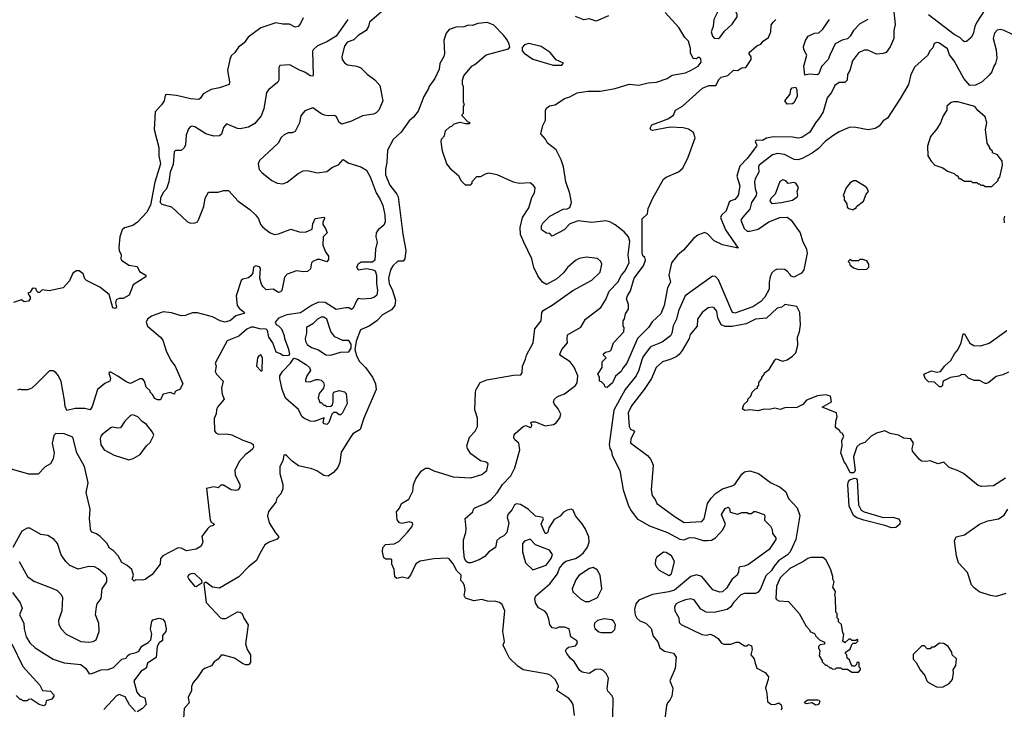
# Model space of a CAD drawing. Extents: x 2239805 to 2396427, y 665731 to 772158.
# Tile 316 of 326: x 2361771 to 2368935, y 736349 to 741364. Entities that reach past the tile are written whole.
import ezdxf

# ---------------------------------------------------------------- set-up
doc = ezdxf.new("R2010")
doc.units = 0

msp = doc.modelspace()

# ---------------------------------------------------------------- linework, layer by layer
at = {"layer": '0CON05XD'}
for points in [[(2368120.8, 741515), (2368141.7, 741328.3), (2368131.2, 741285), (2368132.7, 741227.3), (2368104.4, 741165.6), (2368075.6, 741124.4), (2368055, 741117.5), (2368005, 741114.2), (2367942.7, 741142.7), (2367915, 741142.5), (2367875, 741122), (2367830.8, 741065), (2367811.2, 740995), (2367793.8, 740965), (2367792.5, 740925), (2367775, 740907.5), (2367735, 740906.7), (2367703.3, 740885), (2367678, 740835), (2367646, 740795), (2367617.1, 740695), (2367590.8, 740649.2), (2367561.9, 740615), (2367521.2, 740545), (2367462.1, 740507.9), (2367435, 740501.4), (2367395, 740510), (2367255, 740512.5), (2367205, 740501.4), (2367175, 740485.8), (2367135, 740487.5), (2367125, 740482.5), (2367122, 740475), (2367133.8, 740455), (2367132, 740445), (2367065, 740354.2), (2367012.1, 740297.9), (2367003, 740277), (2366988.6, 740225), (2367010, 740155), (2367000, 740085), (2366975, 740055.8), (2366945, 740046.7), (2366933.8, 740036.2), (2366911.2, 739975), (2366878.3, 739941.7), (2366870, 739925), (2366905.9, 739835.9), (2366998.3, 739701.7), (2366885, 739726.7), (2366825, 739756.7), (2366776.4, 739806.4), (2366755, 739817.5), (2366705, 739797.5), (2366675, 739772.5), (2366601.7, 739688.3), (2366558.3, 739651.7), (2366514.1, 739595.9), (2366494, 739505), (2366505.8, 739455), (2366485.7, 739415), (2366460, 739285), (2366437.1, 739225), (2366373.4, 739166.6), (2366346.2, 739125), (2366266.2, 739045), (2366188.8, 738865), (2366159.3, 738830.7), (2366146.7, 738805), (2366107.5, 738772.5), (2366085, 738723.3), (2366045, 738690), (2366031.7, 738691.7), (2366025, 738710), (2366005, 738730), (2365990, 738735), (2365990, 738765), (2365977.5, 738785), (2366010, 738835), (2366010, 738875), (2366037.5, 738905), (2366020, 738925), (2366020, 738935), (2366033, 738947), (2366065, 738953.3), (2366075, 738962.5), (2366092.5, 739015), (2366167.5, 739095), (2366170, 739125), (2366162.5, 739135), (2366162.5, 739175), (2366172.5, 739187.5), (2366178.8, 739225), (2366201.7, 739258.3), (2366202, 739292), (2366187.5, 739335), (2366193.3, 739355), (2366215, 739392.5), (2366242.9, 739485), (2366310.8, 739575), (2366323.8, 739615), (2366320, 739635), (2366305.8, 739645.8), (2366300.8, 739665), (2366300, 739915), (2366338.3, 739951.7), (2366345, 739990), (2366378, 740065), (2366455, 740203.8), (2366475, 740219.2), (2366565, 740258), (2366596.2, 740285), (2366636.2, 740365), (2366686.7, 740505), (2366673.9, 740543.9), (2366637.7, 740567.7), (2366597.7, 740577.7), (2366505, 740583.3), (2366375, 740557.5), (2366363, 740563), (2366357.5, 740575), (2366371.2, 740598.8), (2366444.3, 740625.7), (2366487.7, 740642.3), (2366529.3, 740670.7), (2366542.5, 740705), (2366595, 740736.2), (2366740, 740865), (2366785, 740886.2), (2366835.9, 740884.1), (2366859.5, 740930.5), (2366874.3, 740945.7), (2366923.2, 740956.8), (2366965, 740997.5), (2366995, 740993.8), (2367025, 741013.8), (2367055, 741016), (2367092.5, 741075), (2367093.8, 741093.8), (2367080, 741115), (2367080, 741125), (2367135.9, 741174.1), (2367164.1, 741185.9), (2367181.7, 741208.3), (2367220, 741235), (2367236.7, 741275), (2367240, 741325), (2367252.5, 741345), (2367272.5, 741365)], [(2364420, 741435), (2364317.5, 741345), (2364310, 741315), (2364292.5, 741285), (2364235, 741248.8), (2364202.1, 741217.9), (2364155, 741200), (2364135, 741172.5), (2364115.6, 741095), (2364117.5, 741075), (2364135, 741050), (2364155.9, 741035.9), (2364225, 741025.8), (2364254.1, 741014.1), (2364298.3, 740968.3), (2364355, 740926.7), (2364392.5, 740885), (2364413.8, 740775), (2364383.6, 740706.4), (2364365, 740686.7), (2364345, 740676.7), (2364265, 740664), (2364185, 740626.2), (2364115, 740603.3), (2364095, 740616.2), (2364077, 740657), (2364062.9, 740667.1), (2364015, 740664.5), (2363989.8, 740669.8), (2363962, 740682), (2363905, 740722), (2363845, 740700), (2363817.5, 740665), (2363807, 740613), (2363775, 740550), (2363755, 740540), (2363725, 740540), (2363695, 740527.5), (2363673.9, 740506.1), (2363652.5, 740465), (2363515, 740340), (2363507.5, 740315), (2363512.5, 740275), (2363535, 740250), (2363606.7, 740195), (2363645.6, 740175.6), (2363685, 740170.6), (2363718.2, 740181.8), (2363796.7, 740245), (2363835, 740263.8), (2363865, 740266.2), (2363935, 740249.2), (2364005, 740260.6), (2364047.6, 740292.4), (2364091.7, 740308.3), (2364125, 740346.7), (2364165, 740320), (2364252.5, 740295), (2364295, 740268.8), (2364321.7, 740221.7), (2364364.2, 740105), (2364395, 740056.7), (2364412.7, 740012.7), (2364427.5, 739945), (2364430, 739895), (2364420.5, 739869.5), (2364378.8, 739835), (2364365.9, 739814.1), (2364362.5, 739785), (2364372, 739745), (2364359.4, 739695), (2364354.3, 739615.7), (2364338.3, 739601.7), (2364255, 739600), (2364233.3, 739585), (2364222.2, 739565), (2364235, 739546), (2364295, 739553.8), (2364344.3, 739544.3), (2364356.7, 739536.7), (2364368.2, 739505), (2364367.8, 739445), (2364375.9, 739394.1), (2364369.5, 739360.5), (2364353.3, 739346.7), (2364325, 739337.6), (2364265, 739330.8), (2364233.8, 739336.2), (2364223.3, 739325), (2364196.7, 739265), (2364185, 739257.5), (2364165, 739267.5), (2364145, 739267.5), (2364075, 739256.2), (2363995, 739307.8), (2363945, 739310), (2363895, 739285.7), (2363815, 739232.2), (2363715, 739218.5), (2363655, 739192.5), (2363631.2, 739165), (2363637, 739147), (2363655, 739136.7), (2363675, 739116.2), (2363695, 739066.7), (2363697.1, 739045), (2363725.5, 738975), (2363733.3, 738935), (2363727, 738923), (2363688.3, 738918.3), (2363670, 738935), (2363637, 738947), (2363614.3, 739015), (2363584.3, 739055), (2363573.8, 739103.8), (2363565, 739113.3), (2363515, 739115.4), (2363475, 739128.2), (2363455, 739128.2), (2363425, 739114.4), (2363365, 739061.8), (2363280.5, 739029.5), (2363192.5, 738865), (2363200, 738845), (2363192.5, 738805), (2363202.5, 738785), (2363252.5, 738735), (2363239.2, 738685), (2363245, 738640), (2363260, 738605), (2363210, 738545), (2363203, 738527), (2363201.7, 738498.3), (2363187, 738463), (2363188, 738375), (2363198.8, 738358.8), (2363215, 738348.8), (2363275, 738351.2), (2363315, 738343.8), (2363395, 738306.2), (2363457.5, 738285), (2363470, 738275), (2363473.3, 738255), (2363465, 738240), (2363435, 738216.2), (2363417.5, 738205), (2363369.3, 738150.7), (2363337.5, 738085), (2363340, 738055), (2363372.5, 737985), (2363372.5, 737965), (2363360, 737945), (2363345, 737940), (2363310, 737945), (2363255, 737980), (2363235, 737980), (2363215, 737960), (2363185, 737967.5), (2363130, 737955), (2363157.5, 737725), (2363167, 737707), (2363187.5, 737695), (2363180, 737685), (2363155, 737677.5), (2363138.3, 737661.7), (2363097.5, 737605), (2363103.3, 737565), (2363092.5, 737535), (2363056.4, 737513.6), (2362985, 737502), (2362945, 737521.2), (2362925, 737523.8), (2362812.5, 737465), (2362796.7, 737445), (2362793.3, 737405), (2362735, 737330), (2362685, 737292.5), (2362665, 737287.5), (2362615, 737290), (2362605, 737280), (2362590, 737295), (2362600, 737325), (2362587.5, 737365), (2362552.5, 737395), (2362515, 737416.7), (2362486.7, 737465), (2362455, 737502.5), (2362425, 737520), (2362406.4, 737556.4), (2362356.4, 737606.4), (2362330, 737625), (2362295, 737637.5), (2362286.7, 737655), (2362283.1, 737693.1), (2362279.2, 737735), (2362284.3, 737805), (2362254, 737925), (2362270, 737995), (2362242.9, 738115), (2362187.1, 738215), (2362157.4, 738327.4), (2362095, 738352.2), (2362035, 738355.8), (2362020.5, 738339.5), (2362006.7, 738285), (2362022.5, 738215), (2362015, 738170), (2361996.4, 738133.6), (2361957, 738113), (2361905, 738060), (2361838.3, 738058.3), (2361695, 738100)], [(2366855, 741227.5), (2366865, 741233.3), (2366900, 741280), (2366955, 741332.5), (2366992.5, 741385), (2366992.5, 741405), (2366970, 741445), (2366970, 741455), (2366915, 741490), (2366905, 741490), (2366888.3, 741471.7), (2366875, 741470), (2366850, 741435), (2366847, 741413), (2366822.5, 741365), (2366817.5, 741315), (2366803.6, 741276.4), (2366813, 741243), (2366825, 741230), (2366855, 741227.5)], [(2368794.4, 741435), (2368734.3, 741345), (2368720.6, 741315), (2368709.3, 741260.7), (2368695, 741233.3), (2368660, 741205), (2368645, 741203.3), (2368635, 741210), (2368612.5, 741235), (2368570, 741255), (2368385, 741398.1)], [(2363833.6, 741376.4), (2363814.2, 741335), (2363796.5, 741313.5), (2363775, 741308.6), (2363735, 741332), (2363685, 741332), (2363635, 741341.2), (2363525, 741305.8), (2363433.2, 741236.8), (2363404.2, 741195.8), (2363363.3, 741165), (2363336.7, 741125), (2363309.3, 741100.7), (2363300, 741075), (2363284, 740995), (2363297, 740913), (2363295, 740893.3), (2363225, 740867.5), (2363165, 740856.7), (2363106.7, 740825), (2363087.9, 740792.1), (2363075, 740784), (2363015, 740788), (2362912.1, 740812.1), (2362840.5, 740819.5), (2362828.6, 740811.4), (2362823.3, 740775), (2362803.3, 740745), (2362757, 740693), (2362749.4, 740565), (2362784.6, 740435), (2362782.7, 740375), (2362795.4, 740315), (2362755, 740183.3), (2362722.1, 740015), (2362697.5, 739965), (2362629.2, 739890.8), (2362595, 739867.3), (2362535, 739850), (2362516.7, 739835), (2362500, 739785), (2362491.7, 739708.3), (2362494.3, 739684.3), (2362510, 739655), (2362507.5, 739625), (2362512.5, 739615), (2362565, 739580), (2362625, 739570), (2362643.6, 739533.6), (2362690, 739505), (2362690, 739495), (2362596.7, 739435), (2362568.3, 739361.7), (2362525, 739336.2), (2362493.9, 739336.1), (2362474.1, 739325.9), (2362467.5, 739305), (2362476.4, 739276.4), (2362465, 739263.3), (2362449.5, 739269.5), (2362422.5, 739365), (2362355, 739420), (2362257, 739467), (2362245, 739480), (2362232.5, 739515), (2362205, 739536.7), (2362185, 739536.7), (2362158.3, 739521.7), (2362132.5, 739465), (2362087, 739413), (2361985, 739392.5), (2361935, 739400), (2361915, 739380), (2361905, 739380), (2361895, 739390), (2361888.3, 739408.3), (2361865, 739412.5), (2361848.3, 739381.7), (2361830, 739375), (2361847.5, 739345), (2361847, 739333), (2361835, 739317.5), (2361805, 739312.5), (2361785, 739327.5), (2361725, 739307.5)], [(2364160, 741365), (2364075, 741244), (2364005, 741202.9), (2363937.4, 741172.6), (2363906, 741145), (2363902, 741135), (2363907, 740963), (2363905, 740952.5), (2363885, 740956.7), (2363845, 740983.3), (2363806.4, 740996.4), (2363736.4, 741036.4), (2363665, 741030), (2363657.5, 741015), (2363656.4, 740923.6), (2363649.3, 740910.7), (2363584, 740856), (2363566.4, 740833.6), (2363547.1, 740715), (2363528, 740665), (2363481.7, 740608.3), (2363435, 740583.3), (2363375, 740570), (2363355, 740572.5), (2363275, 740607.5), (2363255, 740580), (2363239.3, 740530.7), (2363225, 740520), (2363185, 740516.7), (2363125, 740534), (2363045, 740583.8), (2363025, 740588.8), (2363012.5, 740585), (2362999.3, 740570.7), (2362983.3, 740525), (2362976.7, 740455), (2362968.3, 740431.7), (2362945, 740413.3), (2362905, 740412.5), (2362896.4, 740403.6), (2362888.3, 740311.7), (2362867.1, 740255), (2362855.6, 740185), (2362839.2, 740135), (2362815, 740106), (2362795.9, 740065), (2362792.7, 740035)], [(2366089.5, 736429.5), (2366080.5, 736450.5), (2366051.7, 736481.7), (2366045, 736500), (2366055.7, 736575), (2366039.3, 736609.3), (2366015, 736632.5), (2365995, 736640.8), (2365961.4, 736638.6), (2365915, 736608.8), (2365865, 736620), (2365844.3, 736634.3), (2365806.1, 736696.1), (2365778.3, 736718.3), (2365751.2, 736755), (2365743.3, 736775), (2365750.5, 736789.5), (2365765, 736800), (2365815, 736810), (2365829.3, 736830.7), (2365825, 736847.5), (2365782.5, 736875), (2365770, 736935), (2365735, 736947.5), (2365695, 736946.7), (2365675, 736937.5), (2365645, 736942.5), (2365627.5, 736965), (2365622.5, 737005), (2365606.2, 737046.2), (2365593, 737063), (2365547, 737087), (2365523.6, 737123.6), (2365520, 737155), (2365527.5, 737175), (2365629.3, 737260.7), (2365685, 737333.3), (2365700, 737375), (2365730, 737415), (2365745, 737427.1), (2365814.6, 737445.4), (2365840.2, 737459.8), (2365870.6, 737485), (2365902.4, 737527.6), (2365914.6, 737565), (2365912.2, 737602.2), (2365886.7, 737665), (2365865, 737698), (2365815.8, 737755), (2365797.7, 737797.7), (2365785, 737803.8), (2365755, 737798), (2365727.3, 737782.7), (2365705, 737753.3), (2365660.5, 737729.5), (2365621.7, 737668.3), (2365613.6, 737636.4), (2365605, 737627.5), (2365595, 737627.5), (2365566, 737695), (2365582.5, 737735), (2365577.5, 737745), (2365525, 737754.3), (2365472, 737805), (2365415, 737838.8), (2365386.7, 737843.3), (2365372.5, 737835), (2365355, 737802.5), (2365323.8, 737765), (2365318.8, 737745), (2365329.4, 737705), (2365315.8, 737635), (2365295, 737611.2), (2365263.9, 737596.1), (2365243.9, 737576.1), (2365233.3, 737525), (2365185.6, 737494.4), (2365155, 737460), (2365115, 737436.2), (2365055, 737414.3), (2365035, 737414.2), (2365018.8, 737425), (2365008, 737445), (2365000, 737515), (2365001.3, 737581.3), (2365017.5, 737635), (2365020, 737665), (2365013, 737737), (2365067.5, 737785), (2365072.5, 737805), (2365082.5, 737815), (2365158.8, 737845), (2365198.7, 737871.3), (2365245.9, 737924.1), (2365285, 737982.9), (2365343.9, 738046.1), (2365373.5, 738105), (2365410, 738235), (2365403.3, 738285), (2365375, 738307.5), (2365366.7, 738325), (2365368.8, 738345), (2365376.2, 738355), (2365435, 738406.7), (2365455, 738412.5), (2365485, 738397.5), (2365495, 738402.5), (2365497.5, 738415), (2365490, 738435), (2365500.7, 738439.3), (2365525, 738438.8), (2365595, 738410), (2365655, 738420.8), (2365675, 738432), (2365701.3, 738468.7), (2365707.8, 738495), (2365689.4, 738535), (2365659.8, 738569.8), (2365655.6, 738585), (2365661.9, 738605), (2365685, 738623.1), (2365736.3, 738643.7), (2365815, 738704.2), (2365827.4, 738722.6), (2365832.2, 738775), (2365806.6, 738836.6), (2365776.2, 738875), (2365709.2, 738919.2), (2365701.7, 738931.7), (2365716, 738965), (2365756.2, 739015), (2365753.8, 739043.8), (2365757, 739073), (2365855, 739128), (2365888.8, 739185), (2365999.3, 739270.7), (2366035, 739329.2), (2366060.2, 739389.8), (2366122.7, 739455), (2366150.7, 739505), (2366175.2, 739534.8), (2366205.3, 739595), (2366198, 739655), (2366211.3, 739751.3), (2366200.8, 739785), (2366170.3, 739820.3), (2366105, 739871.2), (2366065, 739893.3), (2366035, 739900), (2365935, 739888.8), (2365835, 739901.2), (2365775, 739878.8), (2365732.5, 739835), (2365645, 739790), (2365628.3, 739808.3), (2365605, 739812.5), (2365575, 739830), (2365568.3, 739838.3), (2365567.5, 739865), (2365577.5, 739885), (2365627.5, 739935), (2365725, 739986.7), (2365755, 739987.5), (2365773, 739997), (2365786.2, 740035), (2365775, 740100), (2365744.2, 740185), (2365727.5, 740295), (2365710.8, 740345), (2365675, 740416.7), (2365612.5, 740465), (2365597.5, 740495), (2365563.3, 740535), (2365577.5, 740595), (2365596.4, 740633.6), (2365597.5, 740705), (2365607, 740723), (2365625, 740736.7), (2365667.5, 740745), (2365735, 740791.2), (2365775, 740804), (2365827.3, 740832.7), (2365905, 740843.8), (2365995.9, 740844.1), (2366105, 740864), (2366205, 740894.2), (2366275, 740887.1), (2366345, 740904.4), (2366405, 740908.6), (2366483.3, 740935), (2366518.7, 740961.3), (2366615, 740976.2), (2366657.5, 740997.5), (2366707.5, 741025), (2366730, 741055), (2366728.3, 741078.3), (2366715, 741090), (2366705, 741090), (2366695, 741080), (2366671.7, 741081.7), (2366653, 741123), (2366652.5, 741155), (2366637, 741207), (2366610, 741235), (2366566.4, 741306.4), (2366467.5, 741415)], [(2366055, 741392.5), (2365965, 741352.5), (2365915, 741370), (2365875, 741362.5), (2365815, 741387.5)], [(2367942.5, 741365), (2367885, 741334), (2367838, 741285), (2367814, 741245), (2367795, 741225.8), (2367755.7, 741214.3), (2367705, 741187.5), (2367666, 741105), (2367655, 741073.3), (2367605.9, 741024.1), (2367585, 740970), (2367575, 740964), (2367515, 740968), (2367485, 740960), (2367476, 741025), (2367498.8, 741105), (2367477.7, 741147.7), (2367475, 741170), (2367488.3, 741211.7), (2367507.5, 741245), (2367555, 741266.7), (2367585, 741268.8), (2367615.4, 741294.6), (2367664.5, 741365.5)], [(2365808.6, 736305), (2365797.5, 736385), (2365785, 736408.8), (2365766.8, 736426.8), (2365680, 736485), (2365692, 736515), (2365690, 736525), (2365667.1, 736565), (2365635.5, 736595.5), (2365614.3, 736604.3), (2365435, 736636.2), (2365395, 736663.3), (2365335, 736720), (2365307.5, 736775), (2365290, 736815), (2365297.9, 736842.1), (2365286.1, 736915), (2365300, 737065), (2365281.9, 737111.9), (2365263.3, 737125), (2365235, 737133.3), (2365175.5, 737135.5), (2365135, 737146.9), (2365075, 737136.7), (2365016.2, 737156.2), (2365006, 737176), (2365011.8, 737215), (2365006.9, 737246.9), (2364997.9, 737267.9), (2364980, 737285), (2364983.8, 737325), (2364951.4, 737355), (2364925, 737406.2), (2364895, 737442.5), (2364885, 737447.5), (2364785, 737443.3), (2364684.2, 737425.8), (2364654.2, 737405.8), (2364616, 737325), (2364595, 737300), (2364555, 737310), (2364515, 737300), (2364501.7, 737311.7), (2364496.7, 737365), (2364480, 737405), (2364480, 737435), (2364475, 737440), (2364435, 737440), (2364421.7, 737451.7), (2364410, 737495), (2364412.5, 737525), (2364432.3, 737547.7), (2364495, 737553.3), (2364530.5, 737569.5), (2364593.4, 737636.6), (2364623.8, 737675), (2364632.5, 737695), (2364630, 737705), (2364605, 737712.5), (2364555, 737701.2), (2364534.2, 737704.2), (2364517.7, 737727.7), (2364514, 737785), (2364535, 737812.5), (2364548.8, 737845), (2364603.1, 737876.9), (2364631.2, 737935), (2364637, 737983), (2364652.5, 738025), (2364695, 738082.5), (2364725, 738103.3), (2364745, 738103.3), (2364785, 738083.3), (2364925, 738038.8), (2365055, 738032), (2365135, 738056), (2365171.2, 738085), (2365178.8, 738135), (2365165.5, 738145.5), (2365125, 738156.9), (2365055, 738205.8), (2365030.6, 738245), (2365025.7, 738265), (2365045, 738327.5), (2365085, 738372.5), (2365101.2, 738405), (2365103.3, 738465), (2365083.6, 738526.4), (2365086.7, 738655), (2365092.5, 738675), (2365122.5, 738725), (2365170, 738745), (2365365, 738780), (2365418.3, 738781.7), (2365427.5, 738795), (2365430, 738845), (2365451.2, 738895), (2365459.2, 738925), (2365507.5, 739015), (2365519.2, 739115), (2365565.8, 739175), (2365571.1, 739235), (2365579.8, 739250.2), (2365645, 739287.5), (2365795.9, 739394.1), (2365935, 739470), (2365995, 739527.5), (2366006.7, 739585), (2366000, 739605), (2365975, 739627.5), (2365895, 739637.5), (2365842.7, 739627.3), (2365815, 739613.8), (2365757.9, 739562.1), (2365727.6, 739522.4), (2365680.6, 739479.4), (2365605, 739439.4), (2365575.7, 739455), (2365540.5, 739500.5), (2365512.6, 739562.6), (2365497.3, 739625), (2365438.5, 739745), (2365415, 739802.5), (2365412.7, 739852.7), (2365429.4, 739925), (2365475.7, 739995), (2365498.3, 740071.7), (2365516.7, 740105), (2365521.7, 740141.7), (2365509.3, 740159.3), (2365485, 740177.5), (2365406.4, 740173.6), (2365365, 740181.2), (2365245, 740236.7), (2365185, 740246.7), (2365158.3, 740241.7), (2365125, 740220), (2365095, 740220), (2365060, 740185), (2365060, 740175), (2365048.3, 740161.7), (2365015, 740160), (2364985, 740190), (2364966.4, 740226.4), (2364915, 740270), (2364880, 740315), (2364848.3, 740408.3), (2364837.5, 740475), (2364840, 740495), (2364861.7, 740518.3), (2364870, 740555), (2364900, 740585), (2364915, 740590), (2364933, 740607), (2364975, 740617.5), (2365015, 740610), (2365045, 740610), (2365050, 740615), (2365031.7, 740621.7), (2364990, 740665), (2364990, 740675), (2365000, 740685), (2365000, 740735), (2365007.5, 740745), (2365000, 740765), (2365000, 740875), (2364992.5, 740895), (2364992.5, 740925), (2365002.5, 740955), (2365060, 741025), (2365083, 741037), (2365165, 741107.5), (2365328.3, 741151.7), (2365337.5, 741165), (2365332.5, 741185), (2365317, 741217), (2365290.7, 741250.7), (2365220, 741325), (2365175, 741343.3), (2365103.6, 741336.4), (2365065, 741322.5), (2365037, 741323), (2365003, 741313), (2364945, 741310), (2364895, 741292.5), (2364873.9, 741266.1), (2364857.5, 741215), (2364863, 741117), (2364857.5, 741095), (2364827.5, 741045), (2364822.5, 741005), (2364792.5, 740935), (2364747.5, 740875), (2364746.7, 740863.3), (2364712.5, 740805), (2364670.7, 740699.3), (2364635.9, 740654.1), (2364605, 740627.5), (2364546.7, 740545), (2364487.7, 740492.3), (2364447.1, 740415), (2364443.3, 740325), (2364432.4, 740277.6), (2364433.5, 740235), (2364465, 740160), (2364516.1, 740096.1), (2364525.4, 740075.4), (2364559.2, 739805), (2364581.2, 739685), (2364572.5, 739625), (2364561.7, 739608.3), (2364523, 739607), (2364486.1, 739573.9), (2364468.8, 739545), (2364455.8, 739485), (2364459.2, 739445), (2364483.7, 739393.7), (2364505.6, 739325), (2364500.8, 739285), (2364476.2, 739255), (2364412.1, 739217.9), (2364369.2, 739175), (2364315, 739134.3), (2364250.3, 739109.7), (2364218.5, 739025), (2364210, 738965), (2364221.8, 738921.8), (2364241.9, 738881.9), (2364286.7, 738835), (2364339.4, 738765), (2364360, 738715), (2364365.8, 738675), (2364274.5, 738465.5), (2364247.5, 738385), (2364195, 738351.2), (2364177, 738323), (2364111.4, 738218.6), (2364100, 738145), (2364085, 738106.7), (2364055, 738070), (2364015, 738044.4), (2363985, 738048.1), (2363933.4, 738083.4), (2363898, 738098), (2363799.8, 738119.8), (2363753, 738153), (2363715, 738193.3), (2363705, 738200), (2363693.9, 738196.1), (2363686.2, 738155), (2363663.6, 738115), (2363663.5, 738065), (2363686.7, 737985), (2363687, 737953), (2363672, 737915), (2363643.1, 737885), (2363635.7, 737855), (2363581.9, 737788.1), (2363573.3, 737755), (2363586.7, 737705), (2363631.5, 737631.5), (2363657.3, 737602.7), (2363645, 737586.7), (2363586.1, 737563.9), (2363555.8, 737544.2), (2363517.6, 737482.4), (2363495, 737430), (2363436.2, 737385), (2363365, 737311.2), (2363225, 737231.2), (2363175, 737236.7), (2363125, 737272.5), (2363110, 737265), (2363127.5, 737125), (2363232.5, 737015), (2363245, 737008.8), (2363270.5, 737009.5), (2363355, 737057.5), (2363375, 737056), (2363391.2, 737045), (2363402.3, 737012.3), (2363433.6, 736963.6), (2363413.9, 736826.1), (2363426.7, 736785), (2363450, 736745), (2363451.7, 736688.3), (2363437, 736673), (2363415, 736673.3), (2363391.7, 736681.7), (2363335, 736720), (2363255, 736742.5), (2363238.3, 736741.7), (2363216.4, 736713.6), (2363186.1, 736693.9), (2363165.8, 736664.2), (2363115, 736646.7), (2363098.3, 736631.7), (2363065, 736580), (2363032.5, 736545), (2363022.5, 736515), (2363022.5, 736485), (2362997.5, 736435), (2363003.3, 736395), (2362968.8, 736355), (2362957.3, 736207.3)], [(2369055, 741227.2), (2368934.1, 741285.9), (2368905, 741292), (2368882.3, 741287.7), (2368863, 741267), (2368853.3, 741226.7), (2368875.7, 741145.7), (2368880, 741085), (2368871.9, 741045), (2368858.1, 741025), (2368845.5, 740985), (2368825, 740959.4), (2368775, 740912.5), (2368725, 740887.8), (2368685, 740886), (2368640.8, 740935), (2368570, 741065), (2368537.6, 741107.6), (2368522.1, 741152.1), (2368460, 741195), (2368445, 741197.5), (2368425, 741190), (2368415, 741160), (2368395, 741140), (2368376.4, 741103.6), (2368285, 741020), (2368254.3, 740965), (2368237.9, 740892.1), (2368174.2, 740785.8), (2368085, 740647.5), (2368055, 740627.5), (2368025, 740590), (2367995, 740573.8), (2367945, 740562.9), (2367855, 740580), (2367815, 740582.5), (2367795, 740575.8), (2367735, 740549.2), (2367695.9, 740524.1), (2367635, 740480), (2367582.7, 740427.3), (2367537.3, 740392.7), (2367465.7, 740354.3), (2367435, 740344.2), (2367407.3, 740347.3), (2367335, 740384.2), (2367285, 740391.9), (2367249.5, 740380.5), (2367152.5, 740305), (2367146, 740295), (2367150, 740255), (2367122.4, 740207.6), (2367118.1, 740185), (2367122, 740135), (2367133.5, 740105), (2367129.5, 740085), (2367095.6, 740035), (2367083.1, 739985), (2367030, 739925), (2367019.4, 739905), (2367041.4, 739845), (2367065, 739826.9), (2367085, 739825.6), (2367145, 739840), (2367222, 739895), (2367302.5, 739925), (2367355, 739927.5), (2367385, 739906), (2367449.4, 739815), (2367466.1, 739756.1), (2367496.2, 739695), (2367500, 739665), (2367476, 739544), (2367459.5, 739520.5), (2367405, 739491.2), (2367385, 739498), (2367373.9, 739513.9), (2367356.2, 739536.2), (2367335, 739547.1), (2367285, 739549.2), (2367265, 739542.5), (2367245, 739522), (2367231.9, 739495), (2367224.4, 739455.6), (2367224.2, 739405), (2367193.8, 739345), (2367163.8, 739315), (2367105, 739276.9), (2366975, 739230), (2366960, 739235), (2366952.5, 739245), (2366855, 739471.2), (2366835, 739496.2), (2366811.7, 739498.3), (2366612.9, 739355), (2366565, 739246.7), (2366550.6, 739185), (2366525, 739138.8), (2366515.6, 739085), (2366505.7, 739065), (2366445, 739018.5), (2366360, 738985), (2366307.8, 738915), (2366298.8, 738891.2), (2366275.6, 738815), (2366255.8, 738774.2), (2366176.4, 738673.6), (2366093.1, 738525), (2366061.4, 738275), (2366066, 738246), (2366077.3, 738227.3), (2366082.7, 738195), (2366138.6, 738085), (2366162.5, 737945), (2366197.5, 737835), (2366215, 737800), (2366263.8, 737735), (2366355, 737682.9), (2366485, 737634.3), (2366575, 737587.5), (2366605, 737581.9), (2366645, 737598.9), (2366682.5, 737595), (2366745, 737577.5), (2366775, 737575.8), (2366805, 737580), (2366835, 737596), (2366886.2, 737655), (2366907.5, 737695), (2366877.5, 737765), (2366905, 737810), (2366925, 737820), (2366935, 737810), (2366941.7, 737781.7), (2366993, 737767), (2367025, 737780), (2367065, 737780), (2367073, 737773), (2367095, 737772.5), (2367113, 737787), (2367125, 737787.5), (2367187.5, 737765), (2367192.5, 737755), (2367190, 737725), (2367235, 737680), (2367247, 737657), (2367248.3, 737628.3), (2367272.5, 737595), (2367272.5, 737585), (2367225, 737511.2), (2367075, 737403.3), (2367045, 737390), (2367010, 737385), (2367003, 737377), (2367001.7, 737348.3), (2366992.5, 737325), (2366954.3, 737295.7), (2366915, 737228.8), (2366885, 737204.2), (2366865, 737202), (2366815, 737216.7), (2366734.2, 737314.2), (2366695, 737325.8), (2366654.3, 737315.7), (2366535, 737215.8), (2366494.2, 737204.2), (2366375, 737184.5), (2366277.1, 737142.9), (2366253.3, 737115), (2366244, 737076), (2366249.2, 737035), (2366262.5, 737012.5), (2366282.7, 736992.7), (2366326, 736975), (2366365.7, 736935.7), (2366380.9, 736880.9), (2366415, 736838.8), (2366430, 736795), (2366462.4, 736772.4), (2366528.3, 736758.3), (2366547.5, 736727.5), (2366540, 736645), (2366502.5, 736555), (2366523, 736503), (2366516.4, 736443.6), (2366502.5, 736415), (2366483.8, 736396.2), (2366476.7, 736375), (2366465, 736280)], [(2365715, 741032.5), (2365728.3, 741048.3), (2365675, 741072.5), (2365631.2, 741125), (2365565, 741168), (2365475, 741190), (2365445, 741180), (2365428.3, 741161.7), (2365428.3, 741138.3), (2365440.7, 741120.7), (2365505, 741076.7), (2365653.6, 741033.6), (2365715, 741032.5)], [(2367355, 740750), (2367337.5, 740775), (2367378.3, 740821.7), (2367382.5, 740855), (2367390.7, 740869.3), (2367415, 740872.5), (2367426.4, 740856.4), (2367427.5, 740805), (2367405, 740760), (2367395, 740752.5), (2367355, 740750)], [(2368845, 740150), (2368890, 740195), (2368890, 740205), (2368901.7, 740218.3), (2368922.5, 740305), (2368920, 740335), (2368885, 740380), (2368850, 740395), (2368848.3, 740408.3), (2368830, 740425), (2368830, 740435), (2368810, 740465), (2368797.5, 740565), (2368807.5, 740615), (2368797, 740657), (2368743.6, 740703.6), (2368721.7, 740731.7), (2368596.4, 740766.4), (2368565, 740767.5), (2368549.3, 740760.7), (2368517.5, 740735), (2368517.5, 740705), (2368490, 740665), (2368470, 740615), (2368445, 740570), (2368397.5, 740515), (2368376.7, 740445), (2368380, 740375), (2368403.9, 740333.9), (2368430, 740305), (2368487, 740287), (2368523, 740263), (2368570, 740245), (2368585, 740230), (2368595, 740230), (2368605, 740210), (2368615, 740210), (2368645, 740190), (2368695, 740190), (2368705, 740180), (2368735, 740180), (2368745, 740170), (2368755, 740170), (2368765, 740160), (2368785, 740160), (2368795, 740150), (2368845, 740150)], [(2367245, 740026.2), (2367315, 740033.3), (2367395, 740052), (2367427.5, 740075), (2367432.5, 740085), (2367427.5, 740115), (2367437, 740143), (2367417.5, 740175), (2367405, 740180), (2367363, 740173), (2367345, 740192.5), (2367325, 740200), (2367301.7, 740188.3), (2367267.5, 740095), (2367237.1, 740062.9), (2367230, 740045), (2367245, 740026.2)], [(2367835, 739980), (2367845, 739990), (2367855, 739990), (2367860, 740005), (2367910, 740045), (2367930, 740095), (2367947.5, 740115), (2367935, 740140), (2367916.4, 740156.4), (2367855, 740192.5), (2367838.3, 740191.7), (2367813.6, 740176.4), (2367785, 740140), (2367762.5, 740085), (2367770, 740075), (2367770, 740055), (2367790, 740025), (2367791.7, 740001.7), (2367805, 739990), (2367835, 739980)], [(2362792.7, 740035), (2362805, 740021.8), (2362875, 740002), (2362992.9, 739892.9), (2363015, 739885.3), (2363045, 739886), (2363064.4, 739895), (2363072.5, 739907.5), (2363112, 740005), (2363120, 740065), (2363145, 740110), (2363215, 740110), (2363255, 740122.5), (2363291.7, 740121.7), (2363360, 740045), (2363445, 739983.3), (2363486.7, 739945), (2363510, 739915), (2363523.8, 739875), (2363540, 739855), (2363593.4, 739813.4), (2363625, 739801.4), (2363655, 739805.6), (2363745, 739840), (2363805, 739821.2), (2363851.7, 739818.3), (2363900, 739840), (2363905, 739880), (2363921.7, 739918.3), (2363987.5, 739927.5), (2363990, 739915), (2363977.5, 739895), (2363977.5, 739875), (2363997.5, 739845), (2364007.5, 739815), (2363980, 739785), (2363977.5, 739725), (2363996.7, 739675), (2364018, 739645), (2364019.3, 739620.7), (2364005, 739602.5), (2363955, 739620), (2363935, 739618.8), (2363903.9, 739606.1), (2363893.3, 739595), (2363888.3, 739551.7), (2363865, 739533.3), (2363835, 739530), (2363785, 739537.5), (2363716.4, 739513.6), (2363698.3, 739491.7), (2363677.5, 739395), (2363670, 739385), (2363655, 739380), (2363615, 739403.3), (2363565, 739400), (2363542.3, 739422.3), (2363530.5, 739440.5), (2363517.5, 739485), (2363522.5, 739555), (2363515, 739567.5), (2363490, 739575), (2363473.3, 739565), (2363467, 739523), (2363456.4, 739503.6), (2363435, 739487.5), (2363395, 739477.5), (2363383.9, 739466.1), (2363346.9, 739355), (2363353.8, 739285), (2363368.8, 739265), (2363406.7, 739235), (2363403, 739227), (2363345, 739210.8), (2363304.2, 739175.8), (2363265.8, 739164.2), (2363230, 739175), (2363175, 739204), (2363065, 739231.4), (2363028.3, 739231.7), (2362975, 739211.9), (2362945, 739209.4), (2362875, 739232.7), (2362815, 739239.2), (2362731.3, 739208.7), (2362700, 739185), (2362691.2, 739165), (2362700, 739135), (2362795.5, 739055.5), (2362813, 739033), (2362838.1, 738955), (2362872, 738885), (2362902, 738845), (2362957.5, 738715), (2362936.4, 738673.6), (2362910, 738665), (2362900, 738655), (2362898.3, 738641.7), (2362865, 738652.5), (2362818.3, 738641.7), (2362811.7, 738638.3), (2362795, 738600), (2362775, 738600), (2362755, 738610), (2362738.3, 738638.3), (2362720, 738655), (2362720, 738665), (2362691.7, 738691.7), (2362680, 738735), (2362665, 738752.5), (2362645, 738752.5), (2362578.3, 738718.3), (2362545, 738730), (2362485, 738772.5), (2362435, 738800), (2362425, 738800), (2362420, 738795), (2362432.5, 738755), (2362427.5, 738735), (2362391.7, 738718.3), (2362337.5, 738675), (2362298.8, 738551.2), (2362285, 738527.5), (2362245, 738536.7), (2362175, 738537.5), (2362115, 738522.5), (2362101.7, 738551.7), (2362098.3, 738598.3), (2362072.7, 738732.7), (2362054, 738775), (2362035, 738798.8), (2362015, 738811.2), (2361989.3, 738810.7), (2361892.5, 738715), (2361860, 738685), (2361827, 738673), (2361785, 738672.5), (2361775, 738677.5), (2361755, 738670)], [(2368937, 739887), (2368933.3, 739915), (2368938.8, 739935)], [(2367875, 739547.5), (2367935, 739550), (2367950, 739565), (2367950, 739585), (2367935, 739610), (2367905, 739620), (2367885, 739620), (2367875, 739610), (2367825, 739610), (2367815, 739620), (2367800, 739605), (2367810, 739595), (2367811.7, 739581.7), (2367838.3, 739558.3), (2367875, 739547.5)], [(2368945, 738030), (2368857, 737973), (2368768.3, 737968.3), (2368745, 737977.5), (2368637.5, 738065), (2368596, 738086), (2368535, 738107.5), (2368496.4, 738146.4), (2368455, 738133.3), (2368396.4, 738156.4), (2368365, 738150), (2368333.9, 738153.9), (2368315, 738167.5), (2368267.3, 738227.3), (2368264.2, 738245), (2368274.4, 738285), (2368256.4, 738316.4), (2368205, 738320), (2368165, 738342), (2368104.3, 738354.3), (2368065, 738373.8), (2368005, 738356.2), (2367967.5, 738335), (2367920.5, 738289.5), (2367883.9, 738276.1), (2367862.7, 738257.3), (2367839.2, 738185), (2367851.2, 738085), (2367840.7, 738069.3), (2367815, 738067.5), (2367782.5, 738135), (2367769.3, 738149.3), (2367746.7, 738215), (2367756.7, 738265), (2367752.5, 738305), (2367767.5, 738335), (2367756.4, 738356.4), (2367745, 738360), (2367736.4, 738376.4), (2367708.3, 738398.3), (2367710, 738445), (2367720, 738475), (2367713.3, 738505), (2367610, 738545), (2367677.5, 738585), (2367670, 738625), (2367636.7, 738636.7), (2367575, 738627.5), (2367495, 738597.5), (2367470, 738565), (2367425, 738543.8), (2367339.3, 738540.7), (2367305, 738530), (2367265, 738538.8), (2367225, 738530), (2367185, 738531.2), (2367145, 738518.8), (2367085, 738527.5), (2367045, 738522.5), (2367030, 738535), (2367040, 738565), (2367068.3, 738591.7), (2367070, 738605), (2367090, 738625), (2367100, 738655), (2367125, 738680), (2367140, 738685), (2367140, 738695), (2367150, 738705), (2367150, 738725), (2367170, 738755), (2367170, 738765), (2367187, 738783), (2367190, 738795), (2367225, 738820), (2367265, 738887.5), (2367275, 738897.5), (2367325, 738880), (2367355, 738890), (2367393.9, 738916.1), (2367418.3, 738941.7), (2367433, 738997), (2367431.2, 739055), (2367446, 739095), (2367453.3, 739145), (2367446.7, 739235), (2367425, 739277.5), (2367338.3, 739291.7), (2367317, 739273), (2367283.3, 739265), (2367205, 739194.3), (2367125, 739185.7), (2367057.2, 739152.8), (2366955, 739131.9), (2366903.3, 739133.3), (2366875, 739145.8), (2366851.4, 739195), (2366843.3, 739245), (2366825, 739267.5), (2366813, 739273), (2366781.7, 739268.3), (2366737.5, 739235), (2366704.2, 739185.8)], [(2364035, 738924.3), (2364105, 738945.8), (2364165, 738947.5), (2364183.3, 738975), (2364183.8, 739005), (2364165, 739032), (2364121.7, 739031.7), (2364065, 739058.6), (2364035, 739096), (2364006.5, 739186.5), (2363985, 739200.6), (2363965, 739200.6), (2363938, 739185), (2363905, 739152.5), (2363858.8, 739125), (2363859.2, 739085), (2363848, 739045), (2363852, 739025), (2363863, 739003), (2363895, 738980), (2363945, 738961.9), (2363997.9, 738927.9), (2364035, 738924.3)], [(2366704.2, 739185.8), (2366701.2, 739135), (2366650, 739075), (2366643.3, 739045), (2366591.7, 738958.3), (2366569.8, 738930.2), (2366547, 738913), (2366505, 738892.2), (2366447.5, 738875), (2366403.3, 738835), (2366367.5, 738755), (2366315.9, 738674.1), (2366222.2, 738555), (2366198.2, 738505), (2366206.2, 738405), (2366216, 738386), (2366242.5, 738375), (2366245.8, 738365.8), (2366218.6, 738315), (2366216.1, 738286.1), (2366340, 738195), (2366363.8, 738165), (2366380, 738125), (2366366, 737945), (2366372, 737905), (2366394, 737875), (2366406.2, 737845), (2366539.5, 737749.5), (2366605, 737707.5), (2366735, 737715.7), (2366750.5, 737735), (2366775.3, 737845), (2366801.8, 737885), (2366835, 737919.1), (2366885, 737953.1), (2366955, 737973.2), (2366975.2, 737984.8), (2367025, 738060), (2367045, 738076.5), (2367085, 738083.3), (2367148, 738065), (2367235, 737997.5), (2367303.8, 737963.8), (2367345, 737930), (2367365, 737882.5), (2367429.2, 737815), (2367447.7, 737757.7), (2367419.4, 737585), (2367377.5, 737495), (2367357, 737473), (2367291.5, 737428.5), (2367261.1, 737388.9), (2367240.8, 737359.2), (2367200.3, 737319.7), (2367161.5, 737225), (2367145, 737201.4), (2367125, 737192.2), (2367045, 737190.6), (2367017.6, 737182.4), (2366965, 737125.8), (2366945.4, 737094.6), (2366918.8, 737075), (2366825, 737053.1), (2366765, 737055.5), (2366726.5, 737076.5), (2366678.6, 737145), (2366655, 737152.5), (2366615, 737145.4), (2366564.7, 737125.3), (2366548, 737115), (2366536.2, 737095), (2366538.8, 737065), (2366567.5, 737015), (2366570.5, 736980.5), (2366585, 736966.2), (2366735, 736893.8), (2366765, 736888.2), (2366795, 736894.4), (2366824.5, 736884.5), (2366853.8, 736865), (2366875, 736832.5), (2366895, 736823.3), (2366945, 736823.3), (2366985, 736836.7), (2367005, 736836.7), (2367045, 736810), (2367065, 736810), (2367075, 736820), (2367095, 736810), (2367100, 736785), (2367091.2, 736745), (2367116.2, 736715), (2367123.8, 736683.8), (2367135, 736647.5), (2367195.8, 736615.8), (2367218.8, 736585), (2367218, 736565), (2367196.7, 736505), (2367207, 736463), (2367211.2, 736405), (2367235.8, 736385.8), (2367265, 736384.2), (2367295, 736396.7), (2367312.3, 736382.3), (2367316, 736355), (2367310, 736345)], [(2368965, 738801.2), (2368925, 738782.5), (2368875, 738770), (2368823.6, 738726.4), (2368805, 738717.5), (2368795, 738717.5), (2368755, 738740), (2368715, 738740), (2368675, 738757.5), (2368650.7, 738780.7), (2368626.4, 738783.6), (2368605, 738772.5), (2368545, 738762.5), (2368499.3, 738740.7), (2368488.3, 738731.7), (2368486.1, 738703.9), (2368475.9, 738694.1), (2368463.9, 738693.9), (2368427, 738727), (2368385, 738730), (2368360, 738755), (2368350, 738785), (2368405, 738810), (2368445, 738800), (2368470, 738805), (2368503.6, 738846.4), (2368547.5, 738885), (2368572.5, 738935), (2368597, 738963), (2368622.5, 739015), (2368635, 739080), (2368645, 739080), (2368685, 739012.5), (2368713.6, 738993.6), (2368765, 738993.3), (2368825, 739011.2), (2368955, 739103.8)], [(2363535, 738810), (2363538.8, 738905), (2363525, 738926.7), (2363510.7, 738919.3), (2363502.5, 738905), (2363493.3, 738845), (2363525, 738810), (2363535, 738810)], [(2364005, 738421.2), (2363987.5, 738425), (2363980, 738435), (2363987.5, 738467.5), (2363915, 738441.4), (2363885, 738444.2), (2363838.8, 738465), (2363825, 738478.8), (2363800, 738530), (2363705, 738612.5), (2363680.8, 738675), (2363663.1, 738755), (2363664.3, 738775), (2363683.3, 738805), (2363742.5, 738865), (2363765, 738902.5), (2363793.3, 738895), (2363858.8, 738855), (2363878.8, 738835), (2363886.7, 738813.3), (2363860, 738775), (2363850, 738745), (2363851.7, 738731.7), (2363885, 738730), (2363925, 738747.5), (2363945, 738747.5), (2363965, 738742.5), (2363982.5, 738725), (2363986.7, 738705), (2363982.5, 738685), (2363950, 738645), (2363942.5, 738615), (2363955, 738580), (2363965, 738580), (2363985, 738560), (2363995, 738560), (2364005, 738550), (2364035, 738552.5), (2364046.1, 738563.9), (2364053.3, 738585), (2364051.2, 738645), (2364057.5, 738655), (2364095, 738667.5), (2364135, 738656.7), (2364145.9, 738645.9), (2364153, 738573), (2364120, 738505), (2364105, 738490), (2364095, 738490), (2364075, 738506.7), (2364055, 738507.5), (2364042.5, 738495), (2364021.2, 738435), (2364005, 738421.2)], [(2362565, 738163.3), (2362597.7, 738172.3), (2362648.3, 738201.7), (2362694.2, 738265), (2362719.7, 738290.3), (2362746.6, 738343.4), (2362737.8, 738365), (2362695, 738419.1), (2362661.9, 738441.9), (2362631.4, 738475), (2362595, 738490), (2362576.7, 738485), (2362536.7, 738445), (2362503.6, 738396.4), (2362485, 738393.3), (2362445, 738400), (2362435, 738395.8), (2362372, 738348), (2362360.8, 738335), (2362355.8, 738315), (2362361.7, 738271.7), (2362385, 738236.2), (2362458.3, 738198.3), (2362565, 738163.3)], [(2368115, 737668.1), (2368065.9, 737685.9), (2367913.6, 737723.6), (2367862.4, 737742.4), (2367838.8, 737758.8), (2367807.2, 737827.2), (2367796.7, 737985), (2367800.8, 738005), (2367811.2, 738018.8), (2367845, 738029.4), (2367856.9, 738026.9), (2367865, 738016.7), (2367875.6, 737835.6), (2367895, 737796.6), (2367915, 737784.4), (2368055, 737744.8), (2368125, 737746), (2368164.4, 737735), (2368177.2, 737715), (2368176.2, 737695), (2368145, 737670.7), (2368115, 737668.1)], [(2368947.7, 737192.3), (2368875, 737170), (2368835, 737175.8), (2368753, 737203), (2368715, 737232), (2368697.1, 737255), (2368666.7, 737345), (2368602.9, 737415), (2368588.2, 737465), (2368572.5, 737575), (2368585, 737604), (2368645, 737617.1), (2368755, 737694.4), (2368815, 737718.5), (2368893.3, 737735), (2368935, 737760.8), (2368961.1, 737805)], [(2362275, 736836.2), (2362305, 736843.3), (2362326.7, 736855), (2362349.2, 736915), (2362346.4, 736975), (2362323.5, 737035), (2362329.4, 737095), (2362335.7, 737115), (2362364.4, 737155), (2362372.5, 737225), (2362404.3, 737275), (2362404.3, 737304.3), (2362396, 737325), (2362341.7, 737371.7), (2362315, 737384.3), (2362275, 737388.6), (2362197.7, 737367.7), (2362135, 737395.8), (2362105.8, 737425), (2362072.2, 737472.2), (2362045.6, 737555.6), (2362023, 737583), (2361975, 737614), (2361925, 737620), (2361845, 737666.2), (2361825, 737666.7), (2361786.4, 737643.6), (2361722.5, 737525)], [(2365505, 737364.4), (2365602.4, 737397.6), (2365638.2, 737445), (2365647.1, 737475), (2365626.9, 737506.9), (2365524.6, 737544.6), (2365485, 737587.1), (2365445, 737570.9), (2365430.3, 737555), (2365429.4, 737495), (2365452.5, 737415), (2365505, 737364.4)], [(2366495, 737323.3), (2366513.3, 737335), (2366535.8, 737425), (2366514, 737465), (2366475, 737488.6), (2366455, 737492.5), (2366407.5, 737455), (2366397.1, 737435), (2366395.7, 737405), (2366405, 737383.8), (2366425, 737362), (2366495, 737323.3)], [(2361766.7, 737425), (2361827.5, 737315), (2361875, 737282), (2362013.3, 737226.7), (2362045, 737213.3), (2362072.5, 737185), (2362083, 737163), (2362076.7, 737065), (2362052.5, 736995), (2362056.7, 736965), (2362073.3, 736935), (2362110, 736895), (2362215, 736842), (2362275, 736836.2)], [(2367875, 736620), (2367890, 736635), (2367890, 736645), (2367880, 736655), (2367878.3, 736688.3), (2367861.7, 736688.3), (2367860, 736675), (2367848.3, 736661.7), (2367831.7, 736661.7), (2367820, 736675), (2367808.3, 736708.3), (2367791.7, 736721.7), (2367790, 736745), (2367780, 736755), (2367780, 736765), (2367813.6, 736786.4), (2367825, 736820), (2367835, 736830), (2367855, 736830), (2367870, 736845), (2367870, 736855), (2367865, 736860), (2367855, 736850), (2367825, 736850), (2367815, 736860), (2367805, 736860), (2367775, 736832.5), (2367760, 736845), (2367767.5, 736895), (2367760, 736905), (2367750, 736965), (2367730, 736985), (2367730, 737005), (2367720, 737015), (2367720, 737045), (2367710, 737055), (2367707.5, 737165), (2367702.5, 737175), (2367707.5, 737205), (2367688.3, 737238.3), (2367697.5, 737275), (2367687.5, 737295), (2367687.5, 737315), (2367671.7, 737371.7), (2367637.5, 737435), (2367615, 737452.5), (2367527, 737453), (2367505, 737446.7), (2367469.2, 737420.8), (2367375, 737372.5), (2367305.7, 737305), (2367278.6, 737245), (2367272.5, 737155), (2367276.7, 737146.7), (2367295, 737138.8), (2367365, 737133.3), (2367442.5, 737045), (2367493, 736953), (2367520, 736925), (2367520, 736915), (2367555, 736900), (2367565, 736880), (2367590, 736855), (2367628.3, 736838.3), (2367627.5, 736822.5), (2367595, 736817.5), (2367583.9, 736806.1), (2367583.6, 736796.4), (2367592.5, 736775), (2367588.3, 736738.3), (2367610, 736705), (2367610, 736695), (2367635, 736670), (2367645, 736670), (2367665, 736650), (2367675, 736650), (2367685, 736640), (2367707, 736643), (2367715, 736650), (2367745, 736650), (2367755, 736640), (2367795, 736640), (2367825, 736620), (2367875, 736620)], [(2365915, 737133.8), (2365975, 737161.2), (2366007.1, 737225), (2365995.5, 737325.5), (2365973.2, 737363.2), (2365945, 737381.2), (2365917.3, 737372.7), (2365838.8, 737321.2), (2365818.3, 737291.7), (2365791.2, 737225), (2365795, 737203.3), (2365852.1, 737152.1), (2365885, 737133.8), (2365915, 737133.8)], [(2363055, 737243.3), (2363098.3, 737271.7), (2363097.5, 737285), (2363045, 737333.8), (2363025, 737335.8), (2363005, 737328.8), (2362993.3, 737315), (2363002.5, 737295), (2363042.5, 737245), (2363055, 737243.3)], [(2361719.1, 737199.1), (2361775, 737123.8), (2361788.6, 737085), (2361769.4, 737035), (2361800.8, 736975), (2361803.3, 736935), (2361817.3, 736875), (2361845, 736831.4), (2361885, 736795.6), (2362015, 736713.1), (2362095, 736688.1), (2362215.3, 736675.3), (2362252.5, 736645), (2362277, 736607), (2362295, 736608.8), (2362365, 736636.9), (2362415, 736639.2), (2362455, 736652), (2362515, 736713.3), (2362545, 736720), (2362552.5, 736735), (2362570.5, 736749.5), (2362618.6, 736761.4)], [(2362618.6, 736761.4), (2362638.3, 736771.7), (2362660.9, 736809.1), (2362706.2, 736835), (2362726, 736854), (2362731.9, 736895), (2362722.5, 736935), (2362733, 736987), (2362741.2, 736998.8), (2362785, 737011.2), (2362812.5, 737005), (2362826.7, 736985), (2362836.7, 736935), (2362833.8, 736915), (2362810.8, 736885), (2362810, 736850), (2362787, 736833), (2362771.2, 736805), (2362763.3, 736725), (2362702, 736685), (2362692, 736648), (2362655, 736626), (2362601.9, 736555), (2362622.8, 736472.8), (2362645, 736446), (2362683, 736433), (2362692.5, 736385), (2362665.8, 736354.2), (2362625, 736330)], [(2366075, 736907.5), (2366085, 736912.5), (2366101.7, 736928.3), (2366107, 736963), (2366095, 736987.5), (2366079.5, 736999.5), (2366025, 737006), (2365975, 736993.8), (2365953.8, 736975), (2365950, 736955), (2365956.4, 736936.4), (2365985, 736912.5), (2366005, 736907.5), (2366075, 736907.5)], [(2361714.1, 736824.1), (2361795, 736660), (2361918.8, 736525), (2361937, 736487), (2361995, 736480), (2362018.8, 736455), (2362020, 736445), (2362005, 736422.5), (2361965, 736410), (2361958.3, 736381.7), (2361945, 736373.3), (2361914.1, 736384.1), (2361855, 736422.5), (2361835, 736420), (2361825, 736410), (2361795, 736410), (2361785, 736420), (2361775, 736420), (2361745, 736450)], [(2368485, 736510), (2368535, 736537.5), (2368557.5, 736565), (2368566.7, 736615), (2368562.5, 736635), (2368581.7, 736668.3), (2368587, 736717), (2368556.4, 736746.4), (2368552.5, 736765), (2368526.4, 736806.4), (2368495, 736827.5), (2368465, 736830), (2368425, 736800), (2368405, 736800), (2368395, 736790), (2368375, 736790), (2368355, 736810), (2368335, 736810), (2368273, 736747), (2368273, 736713), (2368295, 736690), (2368322.5, 736635), (2368357.5, 736595), (2368372.5, 736555), (2368383.6, 736543.6), (2368443, 736513), (2368485, 736510)], [(2362615, 736333.8), (2362570.7, 736380.7), (2362539.1, 736439.1), (2362495, 736456), (2362475, 736446.7), (2362383, 736347)], [(2366086.2, 736293.8), (2366089.5, 736429.5)], [(2367565, 736380), (2367535, 736395.7), (2367495, 736387.8), (2367481.9, 736395), (2367485.7, 736405), (2367505, 736416.9), (2367577.6, 736417.6), (2367587.1, 736415), (2367592.2, 736405), (2367585, 736387.5), (2367575, 736380.6), (2367565, 736380)]]:
    msp.add_lwpolyline(points, dxfattribs=at)

doc.saveas('drawing.dxf')
